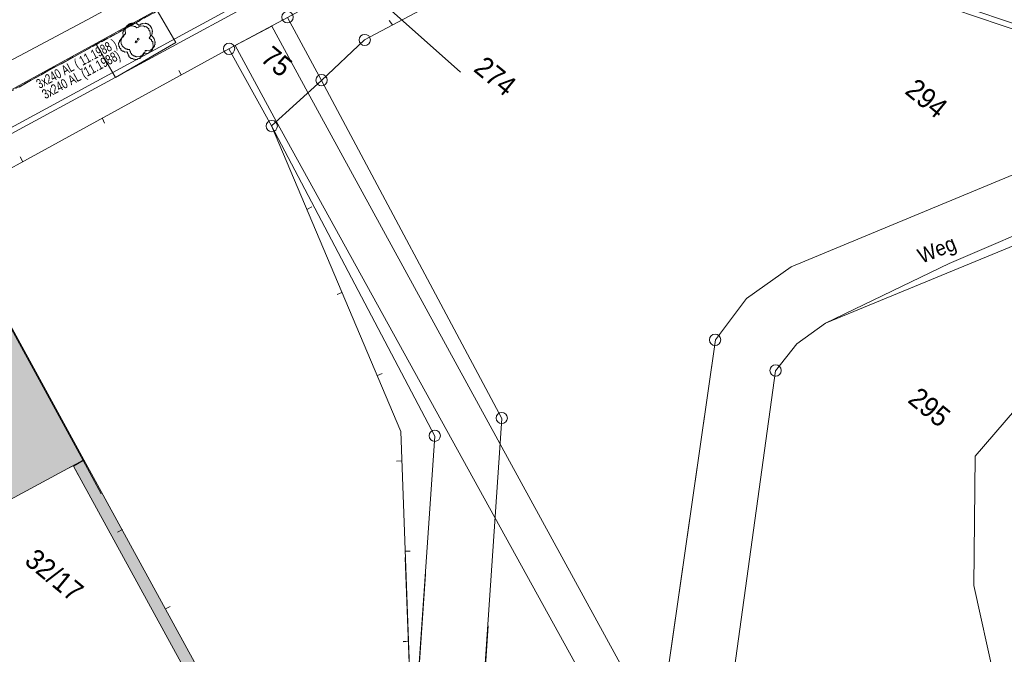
# Model space of a CAD drawing. Header units: metres. Extents: x -740 to 758, y -633 to 854.
# Tile 471 of 656: x 11 to 65, y -312 to -277. Entities that reach past the tile are written whole.
import ezdxf

# ---------------------------------------------------------------- set-up
doc = ezdxf.new("R2010")
doc.units = ezdxf.units.M
doc.header["$MEASUREMENT"] = 0
doc.linetypes.add('416_125', pattern=[0.5408, 0.416, -0.1248])
for name, color, linetype in [('Gas.LOVION', 7, 'Continuous'), ('Gis.LOVION', 7, 'Continuous'), ('Grundkarte.LOVION', 7, 'Continuous'), ('Grundkarte_Text.LOVION', 7, 'Continuous'), ('Strom.LOVION', 7, 'Continuous'), ('StromBemass.LOVION', 7, 'Continuous'), ('Wasser.LOVION', 7, 'Continuous')]:
    doc.layers.add(name, color=color, linetype=linetype)
doc.styles.add('ERSTELLTER_STIL_1', font='arial.ttf')

msp = doc.modelspace()

# ---------------------------------------------------------------- hatches: boundary and pattern name
at = {"layer": 'Grundkarte.LOVION', "linetype": 'Continuous', "lineweight": 18}
for color, points in [(9, [(14.243, -301.262), (7.943, -289.731), (1.314, -293.275), (4.297, -298.688), (3.013, -299.464), (3.838, -300.949), (5.095, -300.206), (7.646, -304.833)]), (9, [(14.208, -301.304), (7.908, -289.773), (2.458, -292.67), (13.449, -301.704)]), (254, [(13.931, -302.1), (15.217, -303.156), (14.208, -301.304), (13.678, -301.622)]), (254, [(22.93, -318.471), (22.953, -317.198), (14.243, -301.262), (13.686, -301.612), (22.288, -317.352), (22.274, -318.417)])]:
    msp.add_hatch(color=color, dxfattribs=at).paths.add_polyline_path(points)

# ---------------------------------------------------------------- linework, layer by layer
at = {"layer": 'Gas.LOVION', "color": 5, "linetype": 'Continuous', "lineweight": 18}
msp.add_lwpolyline([(-4.42, -287.018), (5.785, -281.512), (14.439, -276.913), (25.466, -270.899), (35.822, -265.113), (36.641, -265.329), (39.028, -263.898), (39.292, -263.119), (45.475, -259.854), (53.929, -255.333), (59.684, -252.229), (65.477, -249.047)], dxfattribs=at)
at = {"layer": 'Gis.LOVION', "color": 44, "linetype": 'Continuous', "lineweight": 18}
msp.add_lwpolyline([(-3.166, -288.048), (4.738, -283.802), (57.083, -255.099)], dxfattribs=at)
msp.add_lwpolyline([(17.665, -278.622), (17.652, -278.638), (17.655, -278.667), (17.628, -278.699), (17.631, -278.729), (17.526, -278.857), (17.496, -278.86), (17.457, -278.908), (17.427, -278.911), (17.414, -278.927), (17.385, -278.93), (17.372, -278.946), (17.167, -278.966), (17.151, -278.953), (17.121, -278.956), (17.089, -278.929), (17.06, -278.932), (17.028, -278.906), (16.999, -278.909), (16.886, -278.816), (16.883, -278.787), (16.835, -278.747), (16.829, -278.689), (16.813, -278.676), (16.81, -278.646), (16.794, -278.633), (16.786, -278.545), (16.772, -278.561), (16.714, -278.567), (16.698, -278.554), (16.669, -278.557), (16.636, -278.53), (16.607, -278.533), (16.591, -278.52), (16.562, -278.523), (16.385, -278.378), (16.382, -278.348), (16.366, -278.335), (16.363, -278.306), (16.331, -278.279), (16.325, -278.221), (16.309, -278.208), (16.298, -278.091), (16.311, -278.075), (16.305, -278.016), (16.332, -277.984), (16.329, -277.955), (16.355, -277.922), (16.352, -277.893), (16.458, -277.765), (16.487, -277.762), (16.527, -277.714), (16.556, -277.711), (16.533, -277.476), (16.547, -277.46), (16.544, -277.431), (16.557, -277.415), (16.554, -277.386), (16.594, -277.338), (16.591, -277.308), (16.67, -277.212), (16.699, -277.209), (16.739, -277.161), (16.768, -277.158), (16.781, -277.142), (16.811, -277.139), (16.824, -277.123), (16.883, -277.117), (16.896, -277.101), (17.013, -277.09), (17.029, -277.103), (17.058, -277.1), (17.074, -277.113), (17.133, -277.108), (17.181, -277.147), (17.21, -277.144), (17.307, -277.224), (17.32, -277.207), (17.349, -277.205), (17.389, -277.156), (17.418, -277.154), (17.431, -277.137), (17.49, -277.132), (17.503, -277.116), (17.649, -277.101), (17.665, -277.115), (17.695, -277.112), (17.711, -277.125), (17.74, -277.122), (17.772, -277.148), (17.802, -277.146), (17.946, -277.264), (17.949, -277.294), (17.981, -277.32), (17.984, -277.349), (18, -277.363), (18.003, -277.392), (18.019, -277.405), (18.025, -277.464), (18.041, -277.477), (18.049, -277.565), (18.036, -277.581), (18.042, -277.639), (18.029, -277.655), (18.032, -277.685), (18.018, -277.701), (18.021, -277.73), (17.995, -277.762), (17.998, -277.791), (18.078, -277.857), (18.081, -277.887), (18.129, -277.926), (18.132, -277.956), (18.148, -277.969), (18.154, -278.027), (18.17, -278.041), (18.173, -278.07), (18.189, -278.083), (18.197, -278.171), (18.184, -278.187), (18.193, -278.275), (18.166, -278.307), (18.169, -278.336), (18.156, -278.352), (18.159, -278.382), (18.014, -278.558), (17.984, -278.561), (17.971, -278.577), (17.942, -278.58), (17.915, -278.612), (17.74, -278.629), (17.724, -278.616)], close=True, dxfattribs=at)
msp.add_circle((17.266, -277.98), 0.0534, dxfattribs=at)
at = {"layer": 'Grundkarte.LOVION', "color": 8, "linetype": 'Continuous', "lineweight": 18}
for points in [[(-17.629, -276.162), (-16.987, -267.912), (-16.852, -270.5), (-15.786, -272.937), (-14.689, -274.485), (-13.27, -275.706), (-11.512, -276.45), (-9.757, -276.87), (-6.982, -276.835), (-4.612, -275.982), (68.712, -236.036), (86.272, -226.398), (87.646, -225.643), (89.302, -224.742), (103.805, -216.792), (110.888, -229.991), (96.974, -237.617), (92.739, -239.953), (40.055, -268.807), (32.62, -272.874), (25.525, -276.789), (22.267, -278.527), (6.5, -287.162), (0.015, -290.663)], [(-17.629, -276.162), (-16.987, -267.912), (-16.852, -270.5), (-15.786, -272.937), (-14.689, -274.485), (-13.27, -275.706), (-11.512, -276.45), (-9.757, -276.87), (-6.982, -276.835), (-4.612, -275.982), (68.712, -236.036), (86.272, -226.398), (87.646, -225.643), (89.302, -224.742), (103.805, -216.792), (110.888, -229.991), (96.974, -237.617), (92.739, -239.953), (40.055, -268.807), (32.62, -272.874), (25.525, -276.789), (22.267, -278.527), (6.5, -287.162), (0.015, -290.663)], [(27.402, -280.271), (29.784, -278.028), (38.775, -273.248), (88.922, -276.177), (134.961, -293.015)], [(18.305, -276.402), (18.141, -276.536), (17.971, -276.612), (17.775, -276.72), (17.435, -276.871), (17.271, -277.005), (15.7, -277.868), (15.53, -277.944), (14.941, -278.268), (14.325, -278.623), (13.736, -278.947), (13.121, -279.303), (12.5, -279.6), (11.884, -279.956), (11.295, -280.279), (10.68, -280.635)], [(31.156, -276.948), (31.328, -277.197)], [(84.437, -281.699), (55.287, -293.712), (53.713, -294.841), (52.53, -296.346), (49.728, -316.659), (45.986, -317.083), (49.2, -294.632), (50.926, -292.335), (53.386, -290.587), (83.125, -278.251)], [(6.5, -287.162), (22.267, -278.527)], [(15.217, -303.156), (14.208, -301.304), (7.908, -289.773), (6.5, -287.162), (22.267, -278.527), (24.634, -282.788), (33.672, -299.963), (32.475, -317.34)], [(19.515, -279.712), (19.629, -279.967)], [(32.475, -317.34), (33.672, -299.963), (24.634, -282.788), (27.402, -280.271), (37.389, -298.979), (36.082, -318.259), (36.267, -320.457)], [(15.397, -282.627), (15.283, -282.372)], [(24.634, -282.788), (31.785, -299.704), (32.443, -317.314)], [(10.733, -284.502), (10.878, -284.783)], [(0.015, -290.663), (6.5, -287.162), (7.908, -289.773), (14.208, -301.304), (15.217, -303.156)], [(26.875, -287.268), (26.593, -287.414)], [(2.458, -292.67), (7.908, -289.773), (14.208, -301.304), (13.449, -301.704)], [(22.953, -317.198), (14.243, -301.262), (7.943, -289.731)], [(28.266, -292.127), (28.521, -292.013)], [(30.762, -296.494), (30.507, -296.607)], [(15.217, -303.156), (14.208, -301.304)], [(22.93, -318.471), (22.953, -317.198), (14.243, -301.262)], [(31.562, -301.351), (31.855, -301.323)], [(16.113, -305.276), (16.394, -305.131)], [(32.032, -306.675), (32.45, -317.895)], [(32.315, -306.332), (32.049, -306.328)], [(33.157, -307.6), (32.45, -317.895)], [(36.628, -310.453), (36.116, -318.217), (40.597, -366.162), (43.222, -394.22), (39.465, -393.878), (37.751, -374.538), (34.781, -342.642), (33.557, -329.521), (32.45, -317.895), (33.157, -307.6)], [(19.028, -309.395), (18.773, -309.509)], [(45.852, -318.033), (41.046, -353.822), (40.597, -366.162), (36.116, -318.217), (44.791, -317.162), (36.116, -318.217), (36.628, -310.453)], [(31.917, -311.336), (32.21, -311.307)], [(31.926, -311.326), (32.218, -311.297)]]:
    msp.add_lwpolyline(points, dxfattribs=at)
at = {"layer": 'Grundkarte.LOVION', "color": 253, "linetype": 'Continuous', "lineweight": 18}
for points in [[(32.475, -317.34), (33.672, -299.963), (24.634, -282.788), (22.267, -278.527), (25.525, -276.789), (32.62, -272.874), (38.775, -273.248), (88.922, -276.177)], [(68.243, -287.775), (62.147, -290.41), (55.287, -293.712), (53.713, -294.841), (52.53, -296.346), (49.728, -316.659), (45.986, -317.083), (46.073, -316.454), (49.2, -294.632), (50.926, -292.335), (53.386, -290.587), (83.125, -278.251)], [(0.015, -290.663), (6.5, -287.162), (22.267, -278.527), (24.634, -282.788), (33.672, -299.963), (32.475, -317.34)], [(15.217, -303.156), (14.208, -301.304), (7.908, -289.773), (6.5, -287.162), (22.267, -278.527), (24.634, -282.788), (31.785, -299.704), (32.443, -317.314)], [(33.157, -307.6), (32.45, -317.895), (33.557, -329.521), (22.43, -328.776), (21.842, -341.809), (-3.183, -340.088), (-9.194, -339.671), (-22.255, -338.79), (-21.336, -325.814), (-20.542, -314.89), (-19.627, -310.042), (-18.776, -307.564), (-17.679, -305.181), (-16.842, -303.769), (-15.238, -301.425), (-13.548, -299.369), (-11.589, -297.64), (-7.523, -294.789), (-2.667, -292.157), (6.508, -287.152), (7.543, -286.548)], [(32.032, -306.675), (32.45, -317.895), (22.93, -318.471), (22.953, -317.198), (14.243, -301.262), (7.943, -289.731), (6.508, -287.152), (7.543, -286.548)], [(66.888, -323.493), (63.503, -308.218), (63.572, -301.059), (66.891, -297.217)], [(36.656, -493.933), (50.652, -450.566), (50.149, -430.605), (49.771, -416.456), (49.498, -406.108), (43.222, -394.22), (39.465, -393.878), (37.751, -374.538), (34.781, -342.642), (33.557, -329.521), (32.45, -317.895), (33.157, -307.6)]]:
    msp.add_lwpolyline(points, dxfattribs=at)
at = {"layer": 'Grundkarte.LOVION', "color": 8, "linetype": 'Continuous', "lineweight": 18}
for points in [[(25.525, -276.789), (32.62, -272.874), (38.775, -273.248), (29.784, -278.028), (27.402, -280.271)], [(27.402, -280.271), (29.784, -278.028), (38.775, -273.248), (88.922, -276.177), (134.961, -293.015), (95.593, -307.83), (96.402, -310.056), (92.667, -311.455), (69.42, -314.319), (69.535, -312.476), (71.257, -308.022), (73.915, -304.067), (91.111, -289.5), (92.612, -283.087), (88.968, -279.069), (83.125, -278.251), (53.386, -290.587), (50.926, -292.335), (49.2, -294.632), (45.986, -317.083), (36.082, -318.259), (37.389, -298.979)], [(22.267, -278.527), (25.525, -276.789), (27.402, -280.271), (24.634, -282.788)], [(53.713, -294.841), (55.287, -293.712), (84.437, -281.699), (86.977, -282.279), (88.743, -284.323), (88.488, -286.86), (71.336, -301.571), (67.939, -306.425), (65.934, -311.616), (65.711, -314.771), (49.728, -316.659), (52.53, -296.346)], [(-2.667, -292.157), (6.508, -287.152), (7.943, -289.731), (14.243, -301.262), (22.953, -317.198), (22.896, -319.036), (11.658, -318.362)], [(14.243, -301.262), (7.646, -304.833), (5.095, -300.206), (3.838, -300.949), (3.013, -299.464), (4.297, -298.688), (1.314, -293.275), (7.943, -289.731)]]:
    msp.add_lwpolyline(points, close=True, dxfattribs=at)
at = {"layer": 'Grundkarte.LOVION', "color": 7, "linetype": 'Continuous', "lineweight": 13}
for points in [[(30.927, -276.114), (35.101, -279.814)], [(13.931, -302.1), (13.678, -301.622), (14.208, -301.304), (15.217, -303.156)]]:
    msp.add_lwpolyline(points, dxfattribs=at)
at = {"layer": 'Grundkarte.LOVION', "color": 253, "linetype": 'Continuous', "lineweight": 18}
for points in [[(14.941, -278.268), (15.53, -277.944), (15.7, -277.868), (17.271, -277.005), (17.435, -276.871), (17.775, -276.72), (17.971, -276.612), (18.141, -276.536), (18.305, -276.402), (19.334, -278.163), (16.008, -280.114)], [(45.986, -317.083), (45.596, -320.048), (44.086, -317.299), (24.904, -282.525), (22.633, -278.343), (24.655, -277.259), (26.64, -280.937), (46.073, -316.454)]]:
    msp.add_lwpolyline(points, close=True, dxfattribs=at)
at = {"layer": 'Grundkarte.LOVION', "color": 9, "linetype": 'Continuous', "lineweight": 18}
for points in [[(17.559, -278.751), (17.533, -278.783), (17.539, -278.841), (17.354, -279.066), (17.237, -279.078), (17.21, -279.11), (17.093, -279.121), (17.061, -279.095), (17.003, -279.101), (16.938, -279.048), (16.88, -279.053), (16.751, -278.948), (16.745, -278.889), (16.713, -278.863), (16.708, -278.804), (16.675, -278.778), (16.67, -278.719), (16.638, -278.693), (16.52, -278.704), (16.456, -278.651), (16.398, -278.657), (16.301, -278.578), (16.295, -278.519), (16.231, -278.467), (16.225, -278.408), (16.193, -278.382), (16.176, -278.206), (16.229, -278.142), (16.223, -278.083), (16.408, -277.858), (16.467, -277.852), (16.435, -277.826), (16.412, -277.592), (16.465, -277.528), (16.459, -277.469), (16.591, -277.308), (16.649, -277.303), (16.676, -277.27), (16.969, -277.242), (17.033, -277.295), (17.091, -277.289), (17.188, -277.368), (17.214, -277.336), (17.273, -277.33), (17.299, -277.298), (17.358, -277.292), (17.384, -277.26), (17.56, -277.243), (17.624, -277.296), (17.683, -277.29), (17.843, -277.422), (17.849, -277.481), (17.913, -277.534), (17.942, -277.826), (17.863, -277.923), (17.991, -278.029), (17.997, -278.087), (18.061, -278.14), (18.09, -278.433), (18.037, -278.497), (18.043, -278.555), (17.937, -278.684), (17.879, -278.69), (17.826, -278.754), (17.592, -278.777)], [(17.177, -278.167), (17.151, -278.199), (17.087, -278.147), (17.113, -278.114), (17.139, -278.082), (17.172, -278.109), (17.198, -278.077), (17.172, -278.109), (17.204, -278.135)]]:
    msp.add_lwpolyline(points, close=True, dxfattribs=at)
at = {"layer": 'Grundkarte.LOVION', "color": 7, "linetype": 'Continuous', "lineweight": 13}
msp.add_lwpolyline([(22.93, -318.471), (22.274, -318.417), (22.288, -317.352), (13.686, -301.612), (14.243, -301.262), (22.953, -317.198)], close=True, dxfattribs=at)
at = {"layer": 'Grundkarte.LOVION', "color": 9, "linetype": 'Continuous', "lineweight": 18}
for centre, radius in [((25.523, -276.769), 0.314), ((29.797, -278.031), 0.311), ((22.288, -278.52), 0.313), ((27.41, -280.257), 0.312), ((24.655, -282.797), 0.31), ((49.182, -294.627), 0.313), ((52.53, -296.324), 0.312), ((37.379, -298.955), 0.311), ((33.674, -299.936), 0.312)]:
    msp.add_circle(centre, radius, dxfattribs=at)
at = {"layer": 'Strom.LOVION', "color": 1, "linetype": 'Continuous', "lineweight": 18}
for points in [[(-1.752, -289.21), (-1.065, -288.832), (1.827, -287.279), (6.291, -285.024), (23.202, -275.849), (36.713, -269.238), (39.63, -268.997), (41.57, -269.649)], [(39.71, -269.358), (39.587, -269.311), (36.816, -269.538), (23.347, -276.13), (6.434, -285.277), (1.97, -287.531), (-0.936, -289.1), (-1.511, -289.408)], [(93.163, -280.713), (91.993, -280.532), (90.543, -280.821), (87.137, -281.953), (84.456, -281.742), (75.493, -280.756), (47.996, -271.43), (41.647, -269.982), (39.71, -269.358)], [(109.515, -282.602), (107.341, -282.135), (96.343, -280.284), (93.411, -279.92), (90.4, -280.569), (87.121, -281.644), (84.47, -281.43), (75.568, -280.468), (48.071, -271.142), (41.706, -269.68), (41.57, -269.649)]]:
    msp.add_lwpolyline(points, dxfattribs=at)
at = {"layer": 'StromBemass.LOVION', "color": 7, "linetype": '416_125', "lineweight": 13}
msp.add_lwpolyline([(4.787, -283.842), (22.32, -274.236), (35.462, -267.025), (39.068, -265.062)], dxfattribs=at)

# ---------------------------------------------------------------- texts
at = {"layer": 'Grundkarte_Text.LOVION', "color": 7, "linetype": 'Continuous', "lineweight": 13, "attachment_point": 7, "style": 'ERSTELLTER_STIL_1'}
for s, insert, char_height, rotation in [('{\\A1;\\W0.89448x;75}', (23.957, -279.168), 1.12434, 320.5841), ('{\\A1;\\W0.89450x;274}', (35.762, -279.721), 1.12432, 320.5834), ('{\\A1;\\W0.89451x;294}', (59.619, -280.962), 1.1243, 320.5841), ('{\\A1;\\W0.90243x;Weg}', (60.712, -290.651), 0.83073, 22.259), ('{\\A1;\\W0.89448x;295}', (59.779, -298.055), 1.12434, 320.5841), ('{\\A1;\\W0.89451x;32/17}', (10.898, -306.984), 1.1243, 320.5841)]:
    msp.add_mtext(s, dxfattribs=dict(at, insert=insert, char_height=char_height, rotation=rotation))
at = {"layer": 'Strom.LOVION', "color": 1, "linetype": 'Continuous', "lineweight": 18, "attachment_point": 7, "style": 'ERSTELLTER_STIL_1'}
for s, insert, char_height, rotation in [('{\\A1;\\W0.70712x;3x240 AL ( 11.1988 ) }', (11.879, -280.886), 0.53357, 28.2409), ('{\\A1;\\W0.72941x;3x240 AL (11.1988)}', (12.193, -281.458), 0.53354, 28.2422)]:
    msp.add_mtext(s, dxfattribs=dict(at, insert=insert, char_height=char_height, rotation=rotation))
at = {"layer": 'Wasser.LOVION', "color": 150, "linetype": 'Continuous', "lineweight": 18, "insert": (7.185, -277.915), "char_height": 1.42277, "attachment_point": 7, "rotation": 28.2413, "style": 'ERSTELLTER_STIL_1'}
msp.add_mtext('{\\A1;\\W0.71856x;125 GG UA ZMM (1952/1977)}', dxfattribs=at)

doc.saveas('drawing.dxf')
